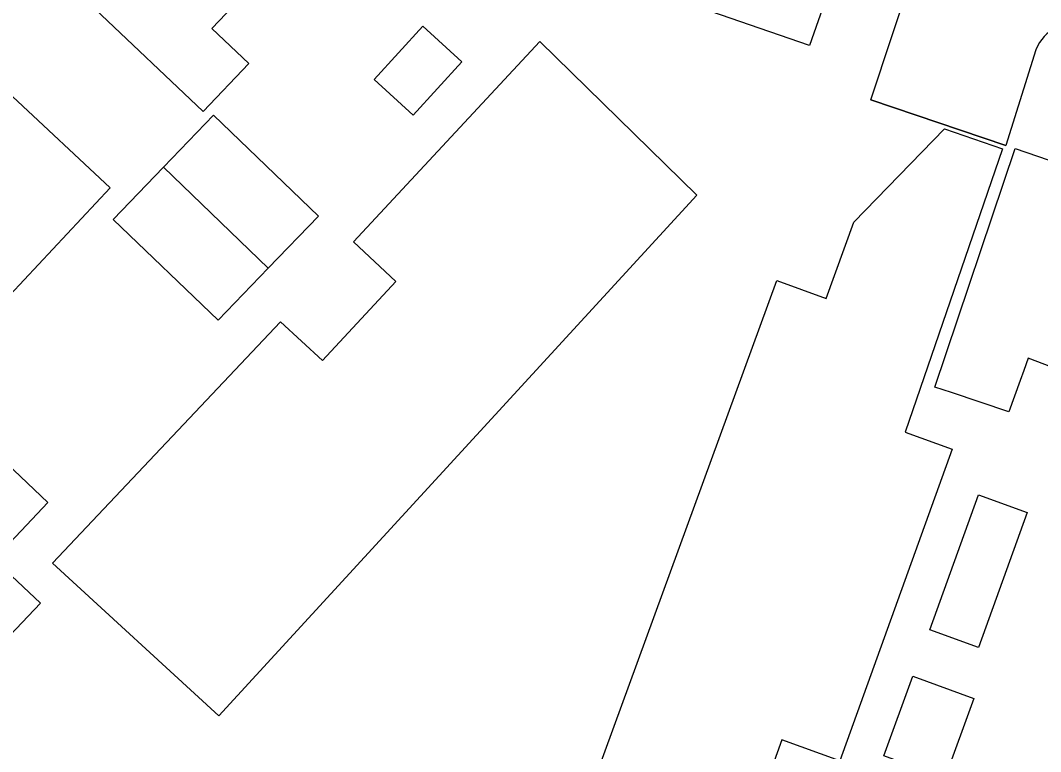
# Model space of a CAD drawing. Extents: x 160037 to 160839, y 385326 to 386441.
# Drawn here: x 160615 to 160667.7, y 385430.7 to 385468.5 of the extents above; entities that cross this region are included whole.
import ezdxf

# ---------------------------------------------------------------- set-up
doc = ezdxf.new("R2010")
doc.units = 0
for name, color, linetype in [('IMGEO_Hek', 7, 'Continuous'), ('IMGEO_Pand', 7, 'Continuous'), ('IMGEO_Pand_vergunning_verleend', 7, 'Continuous'), ('IMGEO_Rijbaan_lokaal_open', 7, 'Continuous')]:
    doc.layers.add(name, color=color, linetype=linetype)

msp = doc.modelspace()

# ---------------------------------------------------------------- linework, layer by layer
at = {"layer": 'IMGEO_Hek'}
msp.add_lwpolyline([(160658.919, 385464.387), (160665.895, 385462.032)], dxfattribs=at)
at = {"layer": 'IMGEO_Pand'}
for points in [[(160627.448, 385470.759), (160624.9, 385468.079), (160626.805, 385466.267), (160624.439, 385463.78), (160618.85, 385469.095), (160615.227, 385472.541), (160620.142, 385477.709)], [(160645.501, 385473.935), (160656.753, 385470.043), (160655.759, 385467.19), (160644.508, 385471.084)], [(160635.295, 385463.607), (160633.281, 385465.447), (160635.793, 385468.196), (160637.807, 385466.356), (160635.295, 385463.607)], [(160605.38, 385462.929), (160608.263, 385466.007), (160608.712, 385465.586), (160610.961, 385467.987), (160614.61, 385464.569), (160619.651, 385459.848), (160614.462, 385454.307)], [(160627.808, 385455.699), (160630.395, 385458.388), (160624.979, 385463.599), (160622.392, 385460.909)], [(160666.377, 385461.884), (160672.687, 385459.709), (160672.563, 385459.34), (160678.174, 385457.45), (160676.578, 385452.712), (160676.189, 385451.556), (160670.512, 385453.469), (160669.4, 385450.17), (160668.215, 385450.615), (160667.903, 385450.732), (160667.042, 385451.055), (160666.812, 385450.423), (160666.627, 385449.911), (160666.038, 385448.288), (160663.09, 385449.283), (160662.224, 385449.557), (160666.377, 385461.884)], [(160622.392, 385460.909), (160619.804, 385458.22), (160625.221, 385453.01), (160627.808, 385455.699)], [(160627.808, 385455.699), (160622.392, 385460.909)], [(160614.462, 385454.307), (160610.082, 385449.631), (160616.421, 385443.606), (160613.636, 385440.663)], [(160664.484, 385444.002), (160666.997, 385443.09), (160664.472, 385436.127), (160661.958, 385437.039), (160664.484, 385444.002)], [(160613.636, 385440.663), (160616.042, 385438.403), (160610.667, 385432.748), (160607.861, 385435.414)], [(160661.086, 385434.635), (160664.231, 385433.494), (160662.739, 385429.383), (160659.595, 385430.524), (160661.086, 385434.635)]]:
    msp.add_lwpolyline(points, dxfattribs=at)
at = {"layer": 'IMGEO_Pand_vergunning_verleend'}
for points in [[(160616.67, 385440.475), (160628.447, 385452.939), (160630.606, 385450.932), (160634.402, 385455.015), (160632.203, 385457.059), (160641.822, 385467.406), (160649.927, 385459.474), (160625.257, 385432.594), (160616.67, 385440.475)], [(160640.564, 385418.103), (160654.057, 385455.058), (160656.608, 385454.129), (160658.047, 385458.078), (160662.72, 385462.893), (160665.721, 385461.862), (160660.693, 385447.231), (160663.114, 385446.36), (160657.322, 385430.274), (160654.324, 385431.354), (160652.461, 385426.181), (160655.447, 385425.106), (160651.507, 385414.163), (160640.564, 385418.103)]]:
    msp.add_lwpolyline(points, dxfattribs=at)
at = {"layer": 'IMGEO_Rijbaan_lokaal_open'}
msp.add_lwpolyline([(160667.44, 385466.978), (160665.895, 385462.032), (160658.919, 385464.387), (160661.113, 385471.055), (160643.155, 385476.704)], dxfattribs=at)
msp.add_arc((160669.485, 385466.163), 2.201, 75.1308, 158.28, dxfattribs=at)

doc.saveas('drawing.dxf')
